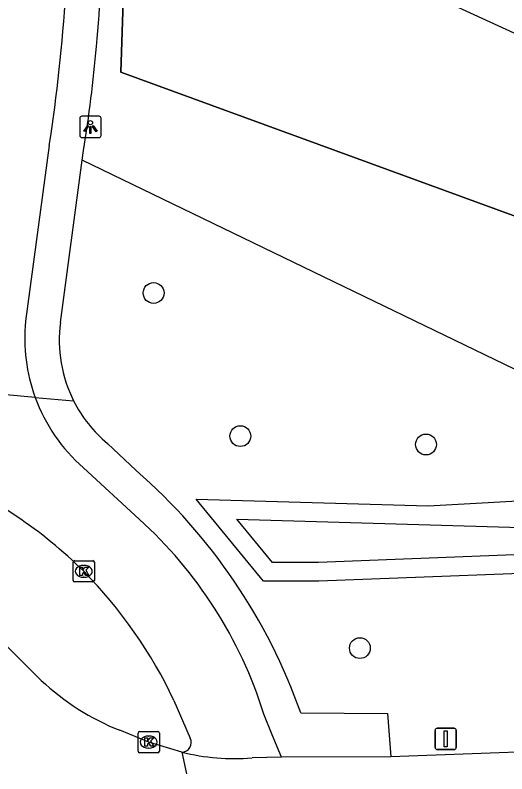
# Model space of a CAD drawing. Extents: x 161848 to 162726, y 385382 to 386521.
# Drawn here: x 162523.17 to 162546.29, y 385390.16 to 385425.82 of the extents above; entities that cross this region are included whole.
import ezdxf

# ---------------------------------------------------------------- set-up
doc = ezdxf.new("R2010")
doc.units = 0
for name, color, linetype in [('IMGEO_Boom', 7, 'Continuous'), ('IMGEO_Fietspad_gesloten', 7, 'Continuous'), ('IMGEO_Groenvoorziening', 7, 'Continuous'), ('IMGEO_Hek', 7, 'Continuous'), ('IMGEO_Kolk', 7, 'Continuous'), ('IMGEO_Lichtpunt', 7, 'Continuous'), ('IMGEO_Loofbos', 7, 'Continuous'), ('IMGEO_Pand', 7, 'Continuous'), ('IMGEO_Rijbaan_lokaal_gesloten', 7, 'Continuous'), ('IMGEO_Verkeersbordpaal', 7, 'Continuous'), ('IMGEO_Voetpad_gesloten', 7, 'Continuous'), ('IMGEO_Voetpad_open', 7, 'Continuous'), ('IMGEO_Waterloop', 7, 'Continuous')]:
    doc.layers.add(name, color=color, linetype=linetype)

msp = doc.modelspace()

# ---------------------------------------------------------------- linework, layer by layer
at = {"layer": 'IMGEO_Boom'}
for centre in [(162529.683, 385412.763), (162533.759, 385406.036), (162542.487, 385405.643), (162539.378, 385396.074)]:
    msp.add_circle(centre, 0.489, dxfattribs=at)
at = {"layer": 'IMGEO_Fietspad_gesloten'}
for points in [[(162524.779, 385419.698), (162523.661, 385411.437)], [(162524.117, 385407.853), (162519.147, 385408.301)], [(162528.997, 385402.136), (162526.383, 385404.543)], [(162530.637, 385393.616), (162531.406, 385391.843)], [(162535.696, 385390.95), (162535.261, 385391.994), (162534.867, 385392.972)]]:
    msp.add_lwpolyline(points, dxfattribs=at)
for centre, radius, start, end in [((162445.245, 385431.888), 80.463, 351.28606, 1.55879), ((162531.735, 385410.643), 8.113, 174.3857, 200.1161), ((162531.736, 385410.638), 8.112, 200.0811, 228.7094), ((162511.302, 385384.417), 21.47, 45.3147, 67.2234), ((162515.19, 385386.83), 20.614, 17.3357, 47.9475), ((162510.662, 385384.177), 22.093, 25.2937, 44.5736), ((162530.989, 385391.64), 0.464, 272.8601, 25.9235)]:
    msp.add_arc(centre, radius, start, end, dxfattribs=at)
at = {"layer": 'IMGEO_Groenvoorziening'}
msp.add_lwpolyline([(162691.373, 385413.503), (162691.447, 385412.581), (162691.212, 385411.946), (162690.548, 385411.527), (162684.882, 385411.002), (162682.483, 385410.67), (162664.762, 385409.378), (162641.261, 385407.005), (162625.096, 385405.051), (162598.745, 385402.552), (162573.377, 385400.669), (162572.931, 385400.636), (162561.767, 385400.01), (162551.473, 385399.757), (162537.45, 385399.214), (162534.852, 385399.214), (162531.68, 385403.072), (162542.591, 385402.758), (162554.404, 385403.417)], dxfattribs=at)
at = {"layer": 'IMGEO_Hek'}
msp.add_lwpolyline([(162528.489, 385433.571), (162528.136, 385423.144), (162566.827, 385409.006), (162567.442, 385409.091)], dxfattribs=at)
at = {"layer": 'IMGEO_Kolk'}
for p, q in [((162525.899, 385399.256), (162525.899, 385400.108)), ((162525.974, 385400.182), (162526.826, 385400.182)), ((162526.387, 385399.962), (162526.412, 385399.962)), ((162526.9, 385400.108), (162526.9, 385399.256)), ((162526.826, 385399.182), (162525.974, 385399.182)), ((162526.41, 385399.402), (162526.385, 385399.402)), ((162528.952, 385391.231), (162528.952, 385392.083)), ((162529.027, 385392.157), (162529.879, 385392.157)), ((162529.953, 385392.083), (162529.953, 385391.231)), ((162529.44, 385391.937), (162529.465, 385391.937)), ((162529.463, 385391.377), (162529.438, 385391.377)), ((162529.879, 385391.157), (162529.027, 385391.157))]:
    msp.add_line(p, q, dxfattribs=at)
for points in [[(162525.899, 385399.256), (162525.899, 385400.108)], [(162525.974, 385400.182), (162526.826, 385400.182)], [(162526.22, 385399.882), (162526.343, 385399.882), (162526.343, 385399.731), (162526.473, 385399.882), (162526.637, 385399.882), (162526.491, 385399.731), (162526.644, 385399.482), (162526.492, 385399.482), (162526.407, 385399.646), (162526.343, 385399.579), (162526.343, 385399.482), (162526.22, 385399.482), (162526.22, 385399.882)], [(162526.9, 385400.108), (162526.9, 385399.256)], [(162526.826, 385399.182), (162525.974, 385399.182)], [(162528.952, 385391.231), (162528.952, 385392.083)], [(162529.027, 385392.157), (162529.879, 385392.157)], [(162529.953, 385392.083), (162529.953, 385391.231)], [(162529.273, 385391.857), (162529.396, 385391.857), (162529.396, 385391.706), (162529.526, 385391.857), (162529.69, 385391.857), (162529.544, 385391.706), (162529.697, 385391.457), (162529.545, 385391.457), (162529.46, 385391.621), (162529.396, 385391.554), (162529.396, 385391.457), (162529.273, 385391.457), (162529.273, 385391.857)], [(162529.879, 385391.157), (162529.027, 385391.157)]]:
    msp.add_lwpolyline(points, dxfattribs=at)
for centre, start, end in [((162525.976, 385400.106), 91.552, 178.448), ((162525.976, 385400.106), 91.552, 178.448), ((162526.824, 385400.106), 1.552, 88.448), ((162526.824, 385400.106), 1.552, 88.448), ((162525.976, 385399.258), 181.552, 268.448), ((162525.976, 385399.258), 181.552, 268.448), ((162526.824, 385399.258), 271.552, 358.448), ((162526.824, 385399.258), 271.552, 358.448), ((162529.029, 385392.081), 91.552, 178.448), ((162529.029, 385392.081), 91.552, 178.448), ((162529.877, 385392.081), 1.552, 88.448), ((162529.877, 385392.081), 1.552, 88.448), ((162529.029, 385391.233), 181.552, 268.448), ((162529.029, 385391.233), 181.552, 268.448), ((162529.877, 385391.233), 271.552, 358.448), ((162529.877, 385391.233), 271.552, 358.448)]:
    msp.add_arc(centre, 0.0765, start, end, dxfattribs=at)
for centre, major_axis, ratio, start_param, end_param in [((162526.386, 385399.682), (-0.387, 0.002), 0.722429, 4.712389, 7.853982), ((162526.411, 385399.682), (-0.39, 0.002), 0.717154, 1.570796, 4.712389), ((162529.439, 385391.657), (-0.387, 0.002), 0.722429, 4.712389, 7.853982), ((162529.464, 385391.657), (-0.39, 0.002), 0.717154, 1.570796, 4.712389)]:
    msp.add_ellipse(centre, major_axis=major_axis, ratio=ratio, start_param=start_param, end_param=end_param, dxfattribs=at)
at = {"layer": 'IMGEO_Lichtpunt'}
for p, q in [((162526.214, 385420.971), (162526.214, 385420.164)), ((162526.214, 385420.971), (162526.214, 385420.164)), ((162527.116, 385421.066), (162526.308, 385421.066)), ((162527.116, 385421.066), (162526.308, 385421.066)), ((162527.21, 385420.164), (162527.21, 385420.971)), ((162527.21, 385420.164), (162527.21, 385420.971)), ((162526.308, 385420.07), (162527.116, 385420.07)), ((162526.308, 385420.07), (162527.116, 385420.07))]:
    msp.add_line(p, q, dxfattribs=at)
for points in [[(162526.588, 385420.635), (162526.627, 385420.607), (162526.439, 385420.345), (162526.401, 385420.372), (162526.588, 385420.635)], [(162526.69, 385420.587), (162526.737, 385420.587), (162526.737, 385420.265), (162526.69, 385420.265), (162526.69, 385420.587)], [(162526.8, 385420.607), (162526.838, 385420.634), (162527.025, 385420.372), (162526.986, 385420.344), (162526.8, 385420.607)]]:
    msp.add_lwpolyline(points, dxfattribs=at)
msp.add_circle((162526.713, 385420.769), 0.0994, dxfattribs=at)
for centre, start, end in [((162526.308, 385420.971), 90, 180), ((162526.308, 385420.971), 90, 180), ((162527.116, 385420.971), 0, 90), ((162527.116, 385420.971), 0, 90), ((162526.308, 385420.164), 180, 270), ((162526.308, 385420.164), 180, 270), ((162527.116, 385420.164), 270, 0), ((162527.116, 385420.164), 270, 360)]:
    msp.add_arc(centre, 0.0946, start, end, dxfattribs=at)
at = {"layer": 'IMGEO_Loofbos'}
for points in [[(162584.401, 385410.516), (162567.442, 385409.091), (162566.827, 385409.006), (162528.136, 385423.144), (162528.489, 385433.571), (162538.314, 385461.754)], [(162554.404, 385403.417), (162554.716, 385405.287), (162526.332, 385419.007)]]:
    msp.add_lwpolyline(points, dxfattribs=at)
at = {"layer": 'IMGEO_Pand'}
msp.add_lwpolyline([(162584.992, 385411.8), (162552.835, 385426.584), (162551.142, 385422.901), (162537.059, 385429.371), (162543.39, 385443.075), (162537.451, 385445.818), (162539.531, 385450.319)], dxfattribs=at)
at = {"layer": 'IMGEO_Rijbaan_lokaal_gesloten'}
for points in [[(162524.4, 385394.558), (162521.48, 385397.454)], [(162531.012, 385391.177), (162529.453, 385391.657), (162528.093, 385392.212)], [(162578.613, 385392.183), (162573.966, 385392.042), (162551.887, 385391.374), (162540.83, 385390.96)], [(162531.012, 385391.177), (162531.225, 385390.164)], [(162540.83, 385390.96), (162535.696, 385390.95)], [(162535.696, 385390.95), (162534.312, 385390.912)]]:
    msp.add_lwpolyline(points, dxfattribs=at)
for centre, radius, start, end in [((162532.308, 385402.927), 11.514, 226.6214, 248.5266), ((162533.514, 385401.659), 10.776, 256.5729, 274.2448)]:
    msp.add_arc(centre, radius, start, end, dxfattribs=at)
at = {"layer": 'IMGEO_Verkeersbordpaal'}
for p, q in [((162542.917, 385391.403), (162542.917, 385392.203)), ((162542.917, 385392.203), (162542.917, 385391.403)), ((162543.017, 385392.303), (162543.807, 385392.303)), ((162543.807, 385392.303), (162543.017, 385392.303)), ((162543.907, 385392.203), (162543.907, 385391.403)), ((162543.907, 385391.403), (162543.907, 385392.203)), ((162543.807, 385391.303), (162543.017, 385391.303)), ((162543.017, 385391.303), (162543.807, 385391.303))]:
    msp.add_line(p, q, dxfattribs=at)
msp.add_lwpolyline([(162543.337, 385392.178), (162543.487, 385392.178), (162543.487, 385391.428), (162543.337, 385391.428), (162543.337, 385392.178)], dxfattribs=at)
for centre, start, end in [((162543.017, 385392.203), 90, 180), ((162543.017, 385392.203), 90, 180), ((162543.807, 385392.203), 0, 90), ((162543.807, 385392.203), 360, 90), ((162543.017, 385391.403), 180, 270), ((162543.017, 385391.403), 180, 270), ((162543.807, 385391.403), 270, 0), ((162543.807, 385391.403), 270, 0)]:
    msp.add_arc(centre, 0.1, start, end, dxfattribs=at)
at = {"layer": 'IMGEO_Voetpad_gesloten'}
for points in [[(162524.117, 385407.853), (162525.923, 385407.694)], [(162527.513, 385405.688), (162528.865, 385404.413)], [(162536.601, 385393.027), (162540.683, 385393.004), (162540.83, 385390.96)]]:
    msp.add_lwpolyline(points, dxfattribs=at)
for centre, radius, start, end in [((162531.565, 385410.533), 6.316, 206.7098, 230.0924), ((162511.123, 385384.037), 27.018, 19.4349, 48.9519)]:
    msp.add_arc(centre, radius, start, end, dxfattribs=at)
at = {"layer": 'IMGEO_Voetpad_open'}
for points in [[(162526.332, 385419.007), (162526.393, 385419.459)], [(162525.303, 385411.375), (162526.332, 385419.007)]]:
    msp.add_lwpolyline(points, dxfattribs=at)
for centre, radius, start, end in [((162447.547, 385431.677), 79.789, 354.73067, 358.95826), ((162448.13, 385431.64), 79.205, 351.15307, 354.71805), ((162531.572, 385410.538), 6.325, 172.3978, 206.7236)]:
    msp.add_arc(centre, radius, start, end, dxfattribs=at)
at = {"layer": 'IMGEO_Waterloop'}
msp.add_lwpolyline([(162625.001, 385405.931), (162598.67, 385403.434), (162573.311, 385401.552), (162572.874, 385401.519), (162561.731, 385400.894), (162551.445, 385400.642), (162537.433, 385400.099), (162535.27, 385400.099), (162533.599, 385402.131), (162546.955, 385401.747)], dxfattribs=at)

doc.saveas('drawing.dxf')
